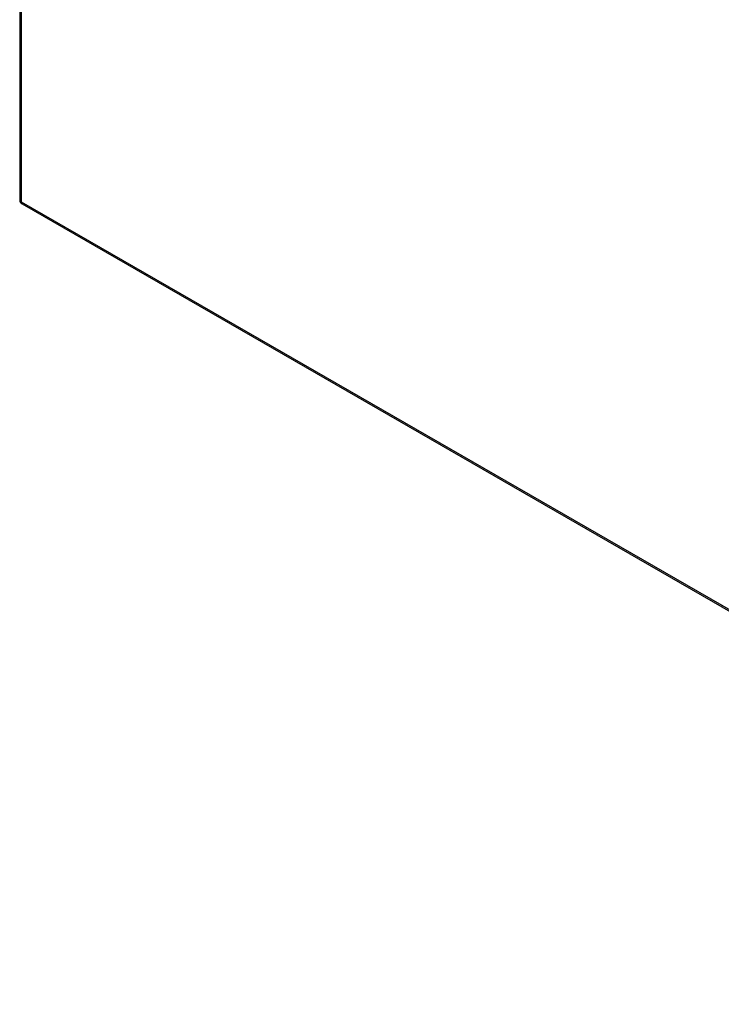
# Model space of a CAD drawing. Header units: inches. Extents: x 12 to 399, y 35 to 188.
# Tile 268 of 377: x 339 to 354, y 145 to 166. Entities that reach past the tile are written whole.
import ezdxf

# ---------------------------------------------------------------- set-up
doc = ezdxf.new("R2010")
doc.units = ezdxf.units.IN
doc.header["$MEASUREMENT"] = 0
doc.layers.add('Visible Edges(ANSI)', color=7, linetype='Continuous', lineweight=25)
doc.layers.add('Visible Tangent Edges(ANSI)', color=7, linetype='Continuous', lineweight=25)

msp = doc.modelspace()

# ---------------------------------------------------------------- linework, layer by layer
at = {"layer": 'Visible Edges(ANSI)'}
for p, q in [((338.722, 186.476), (338.722, 162.178)), ((338.772, 162.092), (368.191, 145.151))]:
    msp.add_line(p, q, dxfattribs=at)
msp.add_arc((338.821, 162.178), 0.099, 180, 240.064, dxfattribs=at)
at = {"layer": 'Visible Tangent Edges(ANSI)'}
for p, q in [((338.751, 186.435), (338.751, 162.138)), ((338.751, 162.138), (368.171, 145.196))]:
    msp.add_line(p, q, dxfattribs=at)
for major_axis, ratio, start_param, end_param in [((-0.099, 0), 0.575862, 0, 0.785398), ((-0.0494, -0.0858), 0.578093, 5.495853, 6.283185)]:
    msp.add_ellipse((338.821, 162.178), major_axis=major_axis, ratio=ratio, start_param=start_param, end_param=end_param, dxfattribs=at)

doc.saveas('drawing.dxf')
